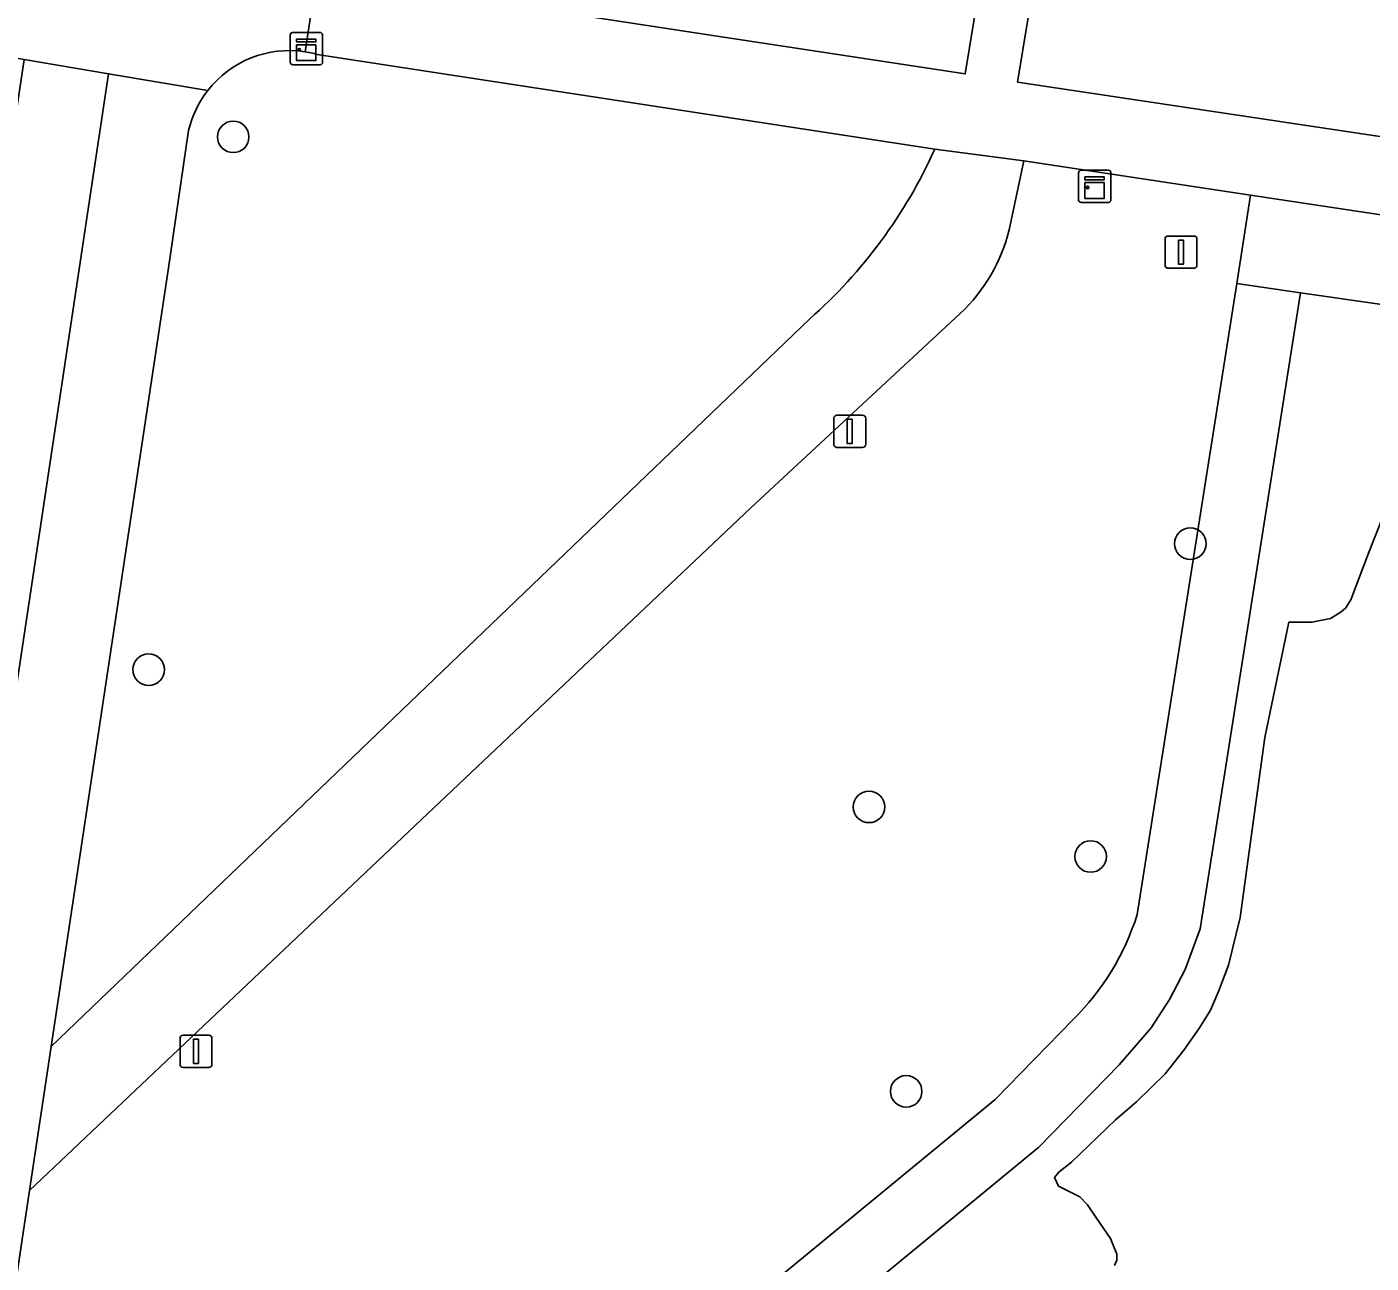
# Model space of a CAD drawing. Extents: x 163008 to 163854, y 382777 to 383982.
# Drawn here: x 163366.77 to 163408.43, y 383192.88 to 383231.2 of the extents above; entities that cross this region are included whole.
import ezdxf

# ---------------------------------------------------------------- set-up
doc = ezdxf.new("R2010")
doc.units = 0
for name, color, linetype in [('IMGEO_Boom', 7, 'Continuous'), ('IMGEO_Groenvoorziening', 7, 'Continuous'), ('IMGEO_Hek', 7, 'Continuous'), ('IMGEO_Kast', 7, 'Continuous'), ('IMGEO_Lichtmast', 7, 'Continuous'), ('IMGEO_Sirene', 7, 'Continuous'), ('IMGEO_Voetpad_gesloten', 7, 'Continuous'), ('IMGEO_Voetpad_open', 7, 'Continuous')]:
    doc.layers.add(name, color=color, linetype=linetype)

msp = doc.modelspace()

# ---------------------------------------------------------------- linework, layer by layer
at = {"layer": 'IMGEO_Boom'}
for centre in [(163373.162, 383227.792), (163402.83, 383215.18), (163370.543, 383211.277), (163392.867, 383207.021), (163399.738, 383205.483), (163394.021, 383198.2)]:
    msp.add_circle(centre, 0.489, dxfattribs=at)
at = {"layer": 'IMGEO_Groenvoorziening'}
for points in [[(163396.521, 383233.838), (163378.254, 383236.645), (163376.382, 383236.933), (163375.755, 383232.812), (163388.633, 383230.838), (163395.85, 383229.741)], [(163411.531, 383232.204), (163410.848, 383232.312), (163411.053, 383233.59), (163398.482, 383235.577), (163398.148, 383233.568), (163397.47, 383229.489), (163410.911, 383227.472)], [(163366.685, 383230.187), (163361.17, 383193.412), (163363.77, 383193.021), (163369.299, 383229.747)], [(163411.876, 383224.903), (163410.847, 383225.058), (163410.594, 383225.096), (163404.697, 383225.985), (163404.265, 383223.248), (163406.245, 383222.96), (163411.138, 383222.249), (163411.235, 383222.564), (163411.543, 383222.51)]]:
    msp.add_lwpolyline(points, close=True, dxfattribs=at)
for points in [[(163394.907, 383227.409), (163375.77, 383230.346)], [(163371.782, 383227.994), (163371.149, 383223.662), (163367.519, 383199.591), (163391.028, 383222.144)], [(163401.179, 383203.681), (163404.265, 383223.248), (163404.697, 383225.985), (163397.67, 383227.045), (163397.215, 383224.909)], [(163411.138, 383222.249), (163406.245, 383222.96), (163403.135, 383203.24), (163402.665, 383201.976), (163402.185, 383201.047), (163401.611, 383200.174), (163400.619, 383199.02), (163398.136, 383196.475), (163381.156, 383182.504), (163379.809, 383181.273), (163378.598, 383179.908), (163377.536, 383178.423), (163376.635, 383176.836), (163375.905, 383175.163), (163375.009, 383172.417), (163374.649, 383170.667), (163374.473, 383168.889), (163374.484, 383167.102), (163374.69, 383165.276), (163375.233, 383162.634), (163376.05, 383160.062), (163377.399, 383157.07), (163404.994, 383099.886), (163435.674, 383035.631)], [(163381.156, 383182.504), (163398.136, 383196.475), (163400.619, 383199.02), (163401.611, 383200.174), (163402.185, 383201.047), (163402.665, 383201.976), (163403.135, 383203.24), (163406.245, 383222.96), (163404.265, 383223.248), (163401.179, 383203.681)], [(163395.698, 383222.315), (163389.202, 383216.288), (163366.851, 383195.13), (163359.802, 383148.105), (163371.694, 383146.049), (163381.62, 383125.121), (163405.508, 383076.069), (163416.383, 383053.546), (163431.021, 383023.774), (163443.083, 383020.345), (163442.951, 383020.615), (163436.817, 383033.173)], [(163400.482, 383192.803), (163400.548, 383192.967), (163400.548, 383193.16), (163400.352, 383193.643), (163399.918, 383194.275), (163399.64, 383194.68), (163399.4, 383194.935), (163398.745, 383195.259), (163398.618, 383195.536), (163398.752, 383195.7), (163399.149, 383196.007), (163400.513, 383197.316), (163401.158, 383197.882), (163402.043, 383198.748), (163402.626, 383199.474), (163403.111, 383200.171), (163403.456, 383200.716), (163403.698, 383201.298), (163404.006, 383202.115), (163404.373, 383203.596), (163404.66, 383205.712), (163405.134, 383209.17), (163405.876, 383212.743), (163406.112, 383212.743), (163406.596, 383212.743), (163407.176, 383212.86), (163407.499, 383213.072), (163407.65, 383213.191), (163407.806, 383213.438), (163408.348, 383214.889), (163409.033, 383216.609)], [(163399.196, 383200.426), (163396.78, 383197.949), (163379.885, 383184.048)], [(163379.885, 383184.048), (163396.78, 383197.949), (163399.196, 383200.426)]]:
    msp.add_lwpolyline(points, dxfattribs=at)
for centre, radius, start, end in [((163374.905, 383227.258), 3.207, 81.2934, 142.0798), ((163374.925, 383227.351), 3.112, 74.242, 81.4038), ((163374.903, 383227.255), 3.207, 142.0175, 166.6855), ((163380.701, 383233.814), 15.583, 311.5066, 335.7314), ((163392.01, 383226.213), 5.366, 313.4199, 345.941), ((163393.583, 383206.077), 7.965, 314.8058, 342.4933), ((163393.583, 383206.077), 7.965, 314.8058, 342.4933)]:
    msp.add_arc(centre, radius, start, end, dxfattribs=at)
at = {"layer": 'IMGEO_Hek'}
for points in [[(163435.674, 383035.631), (163404.994, 383099.886), (163377.399, 383157.07), (163376.05, 383160.062), (163375.233, 383162.634), (163374.69, 383165.276), (163374.484, 383167.102), (163374.473, 383168.889), (163374.649, 383170.667), (163375.009, 383172.417), (163375.905, 383175.163), (163376.635, 383176.836), (163377.536, 383178.423), (163378.598, 383179.908), (163379.809, 383181.273), (163381.156, 383182.504), (163398.136, 383196.475), (163400.619, 383199.02), (163401.611, 383200.174), (163402.185, 383201.047), (163402.665, 383201.976), (163403.135, 383203.24), (163406.245, 383222.96)], [(163406.245, 383222.96), (163411.138, 383222.249), (163411.235, 383222.564)]]:
    msp.add_lwpolyline(points, dxfattribs=at)
at = {"layer": 'IMGEO_Kast'}
for p, q in [((163374.93, 383230.103), (163374.93, 383230.944)), ((163374.93, 383230.944), (163374.93, 383230.103)), ((163375.005, 383231.028), (163375.846, 383231.028)), ((163375.846, 383231.028), (163375.005, 383231.028)), ((163375.93, 383230.953), (163375.93, 383230.112)), ((163375.93, 383230.112), (163375.93, 383230.953)), ((163375.855, 383230.028), (163375.014, 383230.028)), ((163375.014, 383230.028), (163375.855, 383230.028)), ((163399.366, 383225.833), (163399.366, 383226.674)), ((163399.366, 383226.674), (163399.366, 383225.833)), ((163399.441, 383226.758), (163400.282, 383226.758)), ((163400.282, 383226.758), (163399.441, 383226.758)), ((163400.366, 383226.683), (163400.366, 383225.842)), ((163400.366, 383225.842), (163400.366, 383226.683)), ((163400.291, 383225.758), (163399.45, 383225.758)), ((163399.45, 383225.758), (163400.291, 383225.758))]:
    msp.add_line(p, q, dxfattribs=at)
for points in [[(163375.125, 383230.818), (163375.725, 383230.818), (163375.725, 383230.733), (163375.125, 383230.733), (163375.125, 383230.818)], [(163375.125, 383230.643), (163375.725, 383230.643), (163375.725, 383230.154), (163375.125, 383230.154), (163375.125, 383230.643)], [(163399.561, 383226.548), (163400.161, 383226.548), (163400.161, 383226.463), (163399.561, 383226.463), (163399.561, 383226.548)], [(163399.561, 383226.373), (163400.161, 383226.373), (163400.161, 383225.884), (163399.561, 383225.884), (163399.561, 383226.373)]]:
    msp.add_lwpolyline(points, dxfattribs=at)
for centre in [(163375.209, 383230.492), (163399.645, 383226.222)]:
    msp.add_circle(centre, 0.0377, dxfattribs=at)
for centre, start, end in [((163375.008, 383230.95), 92.4484, 184.2845), ((163375.008, 383230.95), 92.4484, 184.2845), ((163375.852, 383230.95), 2.4484, 94.2845), ((163375.852, 383230.95), 2.4484, 94.2845), ((163375.008, 383230.106), 182.4484, 274.2845), ((163375.008, 383230.106), 182.4484, 274.2845), ((163375.852, 383230.106), 272.4484, 4.2845), ((163375.852, 383230.106), 272.4484, 4.2845), ((163399.444, 383226.68), 92.4484, 184.2845), ((163399.444, 383226.68), 92.4484, 184.2845), ((163400.288, 383226.68), 2.4484, 94.2845), ((163400.288, 383226.68), 2.4484, 94.2845), ((163399.444, 383225.836), 182.4484, 274.2845), ((163399.444, 383225.836), 182.4484, 274.2845), ((163400.288, 383225.836), 272.4484, 4.2845), ((163400.288, 383225.836), 272.4484, 4.2845)]:
    msp.add_arc(centre, 0.0779, start, end, dxfattribs=at)
at = {"layer": 'IMGEO_Lichtmast'}
for p, q in [((163391.776, 383218.26), (163391.776, 383219.06)), ((163391.776, 383219.06), (163391.776, 383218.26)), ((163391.876, 383219.16), (163392.666, 383219.16)), ((163392.666, 383219.16), (163391.876, 383219.16)), ((163392.766, 383219.06), (163392.766, 383218.26)), ((163392.766, 383218.26), (163392.766, 383219.06)), ((163392.666, 383218.16), (163391.876, 383218.16)), ((163391.876, 383218.16), (163392.666, 383218.16)), ((163371.514, 383199.044), (163371.514, 383199.844)), ((163371.514, 383199.844), (163371.514, 383199.044)), ((163371.614, 383199.944), (163372.404, 383199.944)), ((163372.404, 383199.944), (163371.614, 383199.944)), ((163372.504, 383199.844), (163372.504, 383199.044)), ((163372.504, 383199.044), (163372.504, 383199.844)), ((163372.404, 383198.944), (163371.614, 383198.944)), ((163371.614, 383198.944), (163372.404, 383198.944))]:
    msp.add_line(p, q, dxfattribs=at)
for points in [[(163392.196, 383219.035), (163392.346, 383219.035), (163392.346, 383218.285), (163392.196, 383218.285), (163392.196, 383219.035)], [(163371.934, 383199.819), (163372.084, 383199.819), (163372.084, 383199.069), (163371.934, 383199.069), (163371.934, 383199.819)]]:
    msp.add_lwpolyline(points, dxfattribs=at)
for centre, start, end in [((163391.876, 383219.06), 90, 180), ((163391.876, 383219.06), 90, 180), ((163392.666, 383219.06), 0, 90), ((163392.666, 383219.06), 360, 90), ((163391.876, 383218.26), 180, 270), ((163391.876, 383218.26), 180, 270), ((163392.666, 383218.26), 270, 0), ((163392.666, 383218.26), 270, 0), ((163371.614, 383199.844), 90, 180), ((163371.614, 383199.844), 90, 180), ((163372.404, 383199.844), 0, 90), ((163372.404, 383199.844), 360, 90), ((163371.614, 383199.044), 180, 270), ((163371.614, 383199.044), 180, 270), ((163372.404, 383199.044), 270, 0), ((163372.404, 383199.044), 270, 0)]:
    msp.add_arc(centre, 0.1, start, end, dxfattribs=at)
at = {"layer": 'IMGEO_Sirene'}
for p, q in [((163402.044, 383223.818), (163402.044, 383224.618)), ((163402.044, 383224.618), (163402.044, 383223.818)), ((163402.144, 383224.718), (163402.934, 383224.718)), ((163402.934, 383224.718), (163402.144, 383224.718)), ((163403.034, 383224.618), (163403.034, 383223.818)), ((163403.034, 383223.818), (163403.034, 383224.618)), ((163402.934, 383223.718), (163402.144, 383223.718)), ((163402.144, 383223.718), (163402.934, 383223.718))]:
    msp.add_line(p, q, dxfattribs=at)
msp.add_lwpolyline([(163402.464, 383224.593), (163402.614, 383224.593), (163402.614, 383223.843), (163402.464, 383223.843), (163402.464, 383224.593)], dxfattribs=at)
for centre, start, end in [((163402.144, 383224.618), 90, 180), ((163402.144, 383224.618), 90, 180), ((163402.934, 383224.618), 0, 90), ((163402.934, 383224.618), 360, 90), ((163402.144, 383223.818), 180, 270), ((163402.144, 383223.818), 180, 270), ((163402.934, 383223.818), 270, 0), ((163402.934, 383223.818), 270, 0)]:
    msp.add_arc(centre, 0.1, start, end, dxfattribs=at)
at = {"layer": 'IMGEO_Voetpad_gesloten'}
for points in [[(163397.215, 383224.909), (163397.67, 383227.045), (163394.907, 383227.409)], [(163391.028, 383222.144), (163367.519, 383199.591), (163366.851, 383195.13), (163389.202, 383216.288), (163395.698, 383222.315)], [(163409.033, 383216.609), (163408.348, 383214.889), (163407.806, 383213.438), (163407.65, 383213.191), (163407.499, 383213.072), (163407.176, 383212.86), (163406.596, 383212.743), (163406.112, 383212.743), (163405.876, 383212.743), (163405.134, 383209.17), (163404.66, 383205.712), (163404.373, 383203.596), (163404.006, 383202.115), (163403.698, 383201.298), (163403.456, 383200.716), (163403.111, 383200.171), (163402.626, 383199.474), (163402.043, 383198.748), (163401.158, 383197.882), (163400.513, 383197.316), (163399.149, 383196.007), (163398.752, 383195.7), (163398.618, 383195.536), (163398.745, 383195.259), (163399.4, 383194.935), (163399.64, 383194.68), (163399.918, 383194.275), (163400.352, 383193.643), (163400.548, 383193.16), (163400.548, 383192.967), (163400.482, 383192.803)]]:
    msp.add_lwpolyline(points, dxfattribs=at)
for centre, radius, start, end in [((163380.701, 383233.814), 15.583, 311.5066, 335.7314), ((163392.01, 383226.213), 5.366, 313.4199, 345.941)]:
    msp.add_arc(centre, radius, start, end, dxfattribs=at)
at = {"layer": 'IMGEO_Voetpad_open'}
for points in [[(163375.39, 383230.428), (163375.755, 383232.812), (163376.382, 383236.933)], [(163375.77, 383230.346), (163394.907, 383227.409), (163397.67, 383227.045), (163404.697, 383225.985), (163410.594, 383225.096), (163410.911, 383227.472), (163397.47, 383229.489), (163398.148, 383233.568), (163396.521, 383233.838), (163395.85, 383229.741), (163388.633, 383230.838)], [(163388.633, 383230.838), (163375.755, 383232.812), (163375.39, 383230.428)], [(163365.957, 383230.31), (163366.685, 383230.187), (163369.299, 383229.747), (163372.375, 383229.229)], [(163372.375, 383229.229), (163369.299, 383229.747), (163363.77, 383193.021), (163361.17, 383193.412), (163360.845, 383191.603), (163363.494, 383191.186), (163357.171, 383148.43), (163354.456, 383148.855), (163354.108, 383146.459), (163356.77, 383146.06), (163342.222, 383049.06)], [(163359.394, 383145.384), (163359.802, 383148.105), (163366.851, 383195.13), (163367.519, 383199.591), (163371.149, 383223.662), (163371.782, 383227.994)]]:
    msp.add_lwpolyline(points, dxfattribs=at)
for centre, radius, start, end in [((163374.905, 383227.258), 3.207, 81.2934, 142.0798), ((163374.925, 383227.351), 3.112, 74.242, 81.4038), ((163374.903, 383227.255), 3.207, 142.0175, 166.6855)]:
    msp.add_arc(centre, radius, start, end, dxfattribs=at)

doc.saveas('drawing.dxf')
